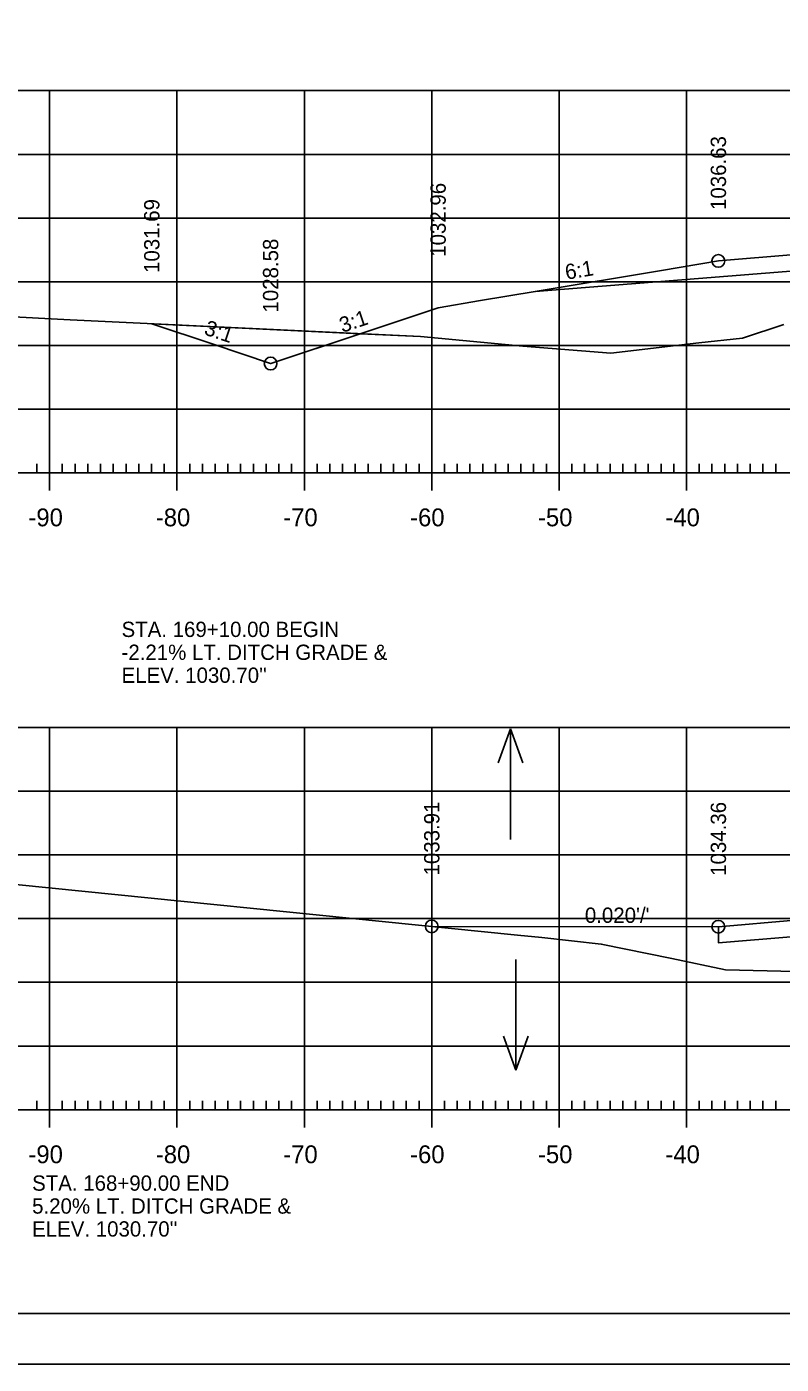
# Model space of a CAD drawing. Extents: x 1322838 to 1324533, y 339903 to 351025.
# Drawn here: x 1323611.9 to 1323671.2, y 346758.5 to 346863.5 of the extents above; entities that cross this region are included whole.
import ezdxf

# ---------------------------------------------------------------- set-up
doc = ezdxf.new("R2010")
doc.units = 0
for name, color, linetype in [('R_Alt Surface', 7, 'Continuous'), ('R_Axis', 7, 'Continuous'), ('R_Axis Annot', 7, 'Continuous'), ('R_Border', 7, 'Continuous'), ('R_Drive', 7, 'Continuous'), ('R_Exist Surface', 7, 'Continuous'), ('R_Fin Surface', 7, 'Continuous'), ('R_Fin Surface Annot', 7, 'Continuous'), ('R_Grid', 7, 'Continuous'), ('R_No Plot', 7, 'Continuous'), ('R_Water Annot', 7, 'Continuous')]:
    doc.layers.add(name, color=color, linetype=linetype)

msp = doc.modelspace()

# ---------------------------------------------------------------- linework, layer by layer
at = {"layer": 'R_Alt Surface'}
for points in [[(1323651.84, 346842.73), (1323672.21, 346844.35), (1323691.71, 346846.03), (1323691.71, 346847.16), (1323703.72, 346848.19), (1323714.96, 346849.15), (1323714.97, 346848.03), (1323735.22, 346849.77), (1323749.44, 346849.52)], [(1323666.22, 346792.86), (1323666.22, 346791.61), (1323672.22, 346792.09), (1323702.78, 346794.74), (1323702.78, 346795.84), (1323703.72, 346795.92), (1323724.82, 346797.74), (1323724.83, 346796.61), (1323735.21, 346797.51), (1323749.44, 346797.26)]]:
    msp.add_lwpolyline(points, dxfattribs=at)
at = {"layer": 'R_Axis'}
for p, q in [((1323613.72, 346827.1), (1323613.72, 346829.9)), ((1323623.72, 346827.1), (1323623.72, 346829.9)), ((1323633.72, 346827.1), (1323633.72, 346829.9)), ((1323643.72, 346827.1), (1323643.72, 346829.9)), ((1323653.72, 346827.1), (1323653.72, 346829.9)), ((1323663.72, 346827.1), (1323663.72, 346829.9)), ((1323612.72, 346828.5), (1323612.72, 346829.2)), ((1323614.72, 346828.5), (1323614.72, 346829.2)), ((1323615.72, 346828.5), (1323615.72, 346829.2)), ((1323616.72, 346828.5), (1323616.72, 346829.2)), ((1323617.72, 346828.5), (1323617.72, 346829.2)), ((1323618.72, 346828.5), (1323618.72, 346829.2)), ((1323619.72, 346828.5), (1323619.72, 346829.2)), ((1323620.72, 346828.5), (1323620.72, 346829.2)), ((1323621.72, 346828.5), (1323621.72, 346829.2)), ((1323622.72, 346828.5), (1323622.72, 346829.2)), ((1323624.72, 346828.5), (1323624.72, 346829.2)), ((1323625.72, 346828.5), (1323625.72, 346829.2)), ((1323626.72, 346828.5), (1323626.72, 346829.2)), ((1323627.72, 346828.5), (1323627.72, 346829.2)), ((1323628.72, 346828.5), (1323628.72, 346829.2)), ((1323629.72, 346828.5), (1323629.72, 346829.2)), ((1323630.72, 346828.5), (1323630.72, 346829.2)), ((1323631.72, 346828.5), (1323631.72, 346829.2)), ((1323632.72, 346828.5), (1323632.72, 346829.2)), ((1323634.72, 346828.5), (1323634.72, 346829.2)), ((1323635.72, 346828.5), (1323635.72, 346829.2)), ((1323636.72, 346828.5), (1323636.72, 346829.2)), ((1323637.72, 346828.5), (1323637.72, 346829.2)), ((1323638.72, 346828.5), (1323638.72, 346829.2)), ((1323639.72, 346828.5), (1323639.72, 346829.2)), ((1323640.72, 346828.5), (1323640.72, 346829.2)), ((1323641.72, 346828.5), (1323641.72, 346829.2)), ((1323642.72, 346828.5), (1323642.72, 346829.2)), ((1323644.72, 346828.5), (1323644.72, 346829.2)), ((1323645.72, 346828.5), (1323645.72, 346829.2)), ((1323646.72, 346828.5), (1323646.72, 346829.2)), ((1323647.72, 346828.5), (1323647.72, 346829.2)), ((1323648.72, 346828.5), (1323648.72, 346829.2)), ((1323649.72, 346828.5), (1323649.72, 346829.2)), ((1323650.72, 346828.5), (1323650.72, 346829.2)), ((1323651.72, 346828.5), (1323651.72, 346829.2)), ((1323652.72, 346828.5), (1323652.72, 346829.2)), ((1323654.72, 346828.5), (1323654.72, 346829.2)), ((1323655.72, 346828.5), (1323655.72, 346829.2)), ((1323656.72, 346828.5), (1323656.72, 346829.2)), ((1323657.72, 346828.5), (1323657.72, 346829.2)), ((1323658.72, 346828.5), (1323658.72, 346829.2)), ((1323659.72, 346828.5), (1323659.72, 346829.2)), ((1323660.72, 346828.5), (1323660.72, 346829.2)), ((1323661.72, 346828.5), (1323661.72, 346829.2)), ((1323662.72, 346828.5), (1323662.72, 346829.2)), ((1323664.72, 346828.5), (1323664.72, 346829.2)), ((1323665.72, 346828.5), (1323665.72, 346829.2)), ((1323666.72, 346828.5), (1323666.72, 346829.2)), ((1323667.72, 346828.5), (1323667.72, 346829.2)), ((1323668.72, 346828.5), (1323668.72, 346829.2)), ((1323669.72, 346828.5), (1323669.72, 346829.2)), ((1323670.72, 346828.5), (1323670.72, 346829.2)), ((1323563.72, 346828.5), (1323843.72, 346828.5)), ((1323613.72, 346777.1), (1323613.72, 346779.9)), ((1323623.72, 346777.1), (1323623.72, 346779.9)), ((1323633.72, 346777.1), (1323633.72, 346779.9)), ((1323643.72, 346777.1), (1323643.72, 346779.9)), ((1323653.72, 346777.1), (1323653.72, 346779.9)), ((1323663.72, 346777.1), (1323663.72, 346779.9)), ((1323563.72, 346778.5), (1323843.72, 346778.5)), ((1323612.72, 346778.5), (1323612.72, 346779.2)), ((1323614.72, 346778.5), (1323614.72, 346779.2)), ((1323615.72, 346778.5), (1323615.72, 346779.2)), ((1323616.72, 346778.5), (1323616.72, 346779.2)), ((1323617.72, 346778.5), (1323617.72, 346779.2)), ((1323618.72, 346778.5), (1323618.72, 346779.2)), ((1323619.72, 346778.5), (1323619.72, 346779.2)), ((1323620.72, 346778.5), (1323620.72, 346779.2)), ((1323621.72, 346778.5), (1323621.72, 346779.2)), ((1323622.72, 346778.5), (1323622.72, 346779.2)), ((1323624.72, 346778.5), (1323624.72, 346779.2)), ((1323625.72, 346778.5), (1323625.72, 346779.2)), ((1323626.72, 346778.5), (1323626.72, 346779.2)), ((1323627.72, 346778.5), (1323627.72, 346779.2)), ((1323628.72, 346778.5), (1323628.72, 346779.2)), ((1323629.72, 346778.5), (1323629.72, 346779.2)), ((1323630.72, 346778.5), (1323630.72, 346779.2)), ((1323631.72, 346778.5), (1323631.72, 346779.2)), ((1323632.72, 346778.5), (1323632.72, 346779.2)), ((1323634.72, 346778.5), (1323634.72, 346779.2)), ((1323635.72, 346778.5), (1323635.72, 346779.2)), ((1323636.72, 346778.5), (1323636.72, 346779.2)), ((1323637.72, 346778.5), (1323637.72, 346779.2)), ((1323638.72, 346778.5), (1323638.72, 346779.2)), ((1323639.72, 346778.5), (1323639.72, 346779.2)), ((1323640.72, 346778.5), (1323640.72, 346779.2)), ((1323641.72, 346778.5), (1323641.72, 346779.2)), ((1323642.72, 346778.5), (1323642.72, 346779.2)), ((1323644.72, 346778.5), (1323644.72, 346779.2)), ((1323645.72, 346778.5), (1323645.72, 346779.2)), ((1323646.72, 346778.5), (1323646.72, 346779.2)), ((1323647.72, 346778.5), (1323647.72, 346779.2)), ((1323648.72, 346778.5), (1323648.72, 346779.2)), ((1323649.72, 346778.5), (1323649.72, 346779.2)), ((1323650.72, 346778.5), (1323650.72, 346779.2)), ((1323651.72, 346778.5), (1323651.72, 346779.2)), ((1323652.72, 346778.5), (1323652.72, 346779.2)), ((1323654.72, 346778.5), (1323654.72, 346779.2)), ((1323655.72, 346778.5), (1323655.72, 346779.2)), ((1323656.72, 346778.5), (1323656.72, 346779.2)), ((1323657.72, 346778.5), (1323657.72, 346779.2)), ((1323658.72, 346778.5), (1323658.72, 346779.2)), ((1323659.72, 346778.5), (1323659.72, 346779.2)), ((1323660.72, 346778.5), (1323660.72, 346779.2)), ((1323661.72, 346778.5), (1323661.72, 346779.2)), ((1323662.72, 346778.5), (1323662.72, 346779.2)), ((1323664.72, 346778.5), (1323664.72, 346779.2)), ((1323665.72, 346778.5), (1323665.72, 346779.2)), ((1323666.72, 346778.5), (1323666.72, 346779.2)), ((1323667.72, 346778.5), (1323667.72, 346779.2)), ((1323668.72, 346778.5), (1323668.72, 346779.2)), ((1323669.72, 346778.5), (1323669.72, 346779.2)), ((1323670.72, 346778.5), (1323670.72, 346779.2))]:
    msp.add_line(p, q, dxfattribs=at)
at = {"layer": 'R_Border'}
msp.add_line((1323861.9, 346762.5), (1323545.72, 346762.5), dxfattribs=at)
at = {"layer": 'R_Exist Surface'}
for points in [[(1323571.77, 346842.81), (1323615.34, 346840.5), (1323642.85, 346839.2), (1323650.88, 346838.43), (1323657.78, 346837.88), (1323664.68, 346838.71), (1323668.12, 346839.06), (1323671.36, 346840.15)], [(1323605.87, 346796.71), (1323650.45, 346792.21), (1323652.35, 346792.03), (1323657.03, 346791.5), (1323662.58, 346790.36), (1323666.79, 346789.47), (1323672.23, 346789.35), (1323677.54, 346789.12), (1323682.52, 346790.06), (1323688.22, 346791.17), (1323692.36, 346791.71), (1323698.3, 346792.5), (1323699.79, 346792.74), (1323700.53, 346792.87), (1323704.4, 346793.22), (1323713.78, 346794.09), (1323717.19, 346794.31), (1323726.26, 346794.89), (1323727.29, 346794.91), (1323729.94, 346794.93), (1323732.95, 346794.39), (1323740.14, 346793.06), (1323746.75, 346792.11), (1323760.52, 346790.19)]]:
    msp.add_lwpolyline(points, dxfattribs=at)
at = {"layer": 'R_Fin Surface'}
for points in [[(1323621.74, 346840.19), (1323626.56, 346838.59), (1323631.07, 346837.08), (1323631.08, 346837.08), (1323638.97, 346839.71), (1323644.22, 346841.46), (1323647.54, 346842.02), (1323651.84, 346842.73), (1323661.76, 346844.39), (1323666.22, 346845.13), (1323672.21, 346845.65), (1323672.88, 346845.7), (1323674.22, 346845.82), (1323701.23, 346848.14), (1323703.72, 346848.36), (1323706.6, 346848.6), (1323733.21, 346850.89), (1323735.22, 346851.06), (1323741.22, 346851.58), (1323742.5, 346851.26), (1323749.44, 346849.52), (1323761.34, 346846.55)], [(1323643.72, 346792.89), (1323666.22, 346792.86), (1323672.22, 346793.38), (1323673.45, 346793.49), (1323674.22, 346793.55), (1323703.71, 346796.09), (1323703.72, 346796.09), (1323733.21, 346798.63), (1323733.22, 346798.63), (1323733.97, 346798.69), (1323735.22, 346798.8), (1323741.22, 346799.31), (1323749.44, 346797.26), (1323763.22, 346793.81), (1323788.93, 346785.24), (1323788.93, 346785.24), (1323789.09, 346785.29), (1323789.22, 346785.34)]]:
    msp.add_lwpolyline(points, dxfattribs=at)
at = {"layer": 'R_Grid'}
for p, q in [((1323563.72, 346858.5), (1323843.72, 346858.5)), ((1323613.72, 346828.5), (1323613.72, 346858.5)), ((1323623.72, 346828.5), (1323623.72, 346858.5)), ((1323633.72, 346828.5), (1323633.72, 346858.5)), ((1323643.72, 346828.5), (1323643.72, 346858.5)), ((1323653.72, 346828.5), (1323653.72, 346858.5)), ((1323663.72, 346828.5), (1323663.72, 346858.5)), ((1323563.72, 346853.5), (1323843.72, 346853.5)), ((1323563.72, 346848.5), (1323843.72, 346848.5)), ((1323563.72, 346843.5), (1323843.72, 346843.5)), ((1323563.72, 346838.5), (1323843.72, 346838.5)), ((1323563.72, 346833.5), (1323843.72, 346833.5)), ((1323563.72, 346828.5), (1323843.72, 346828.5)), ((1323563.72, 346808.5), (1323843.72, 346808.5)), ((1323613.72, 346778.5), (1323613.72, 346808.5)), ((1323623.72, 346778.5), (1323623.72, 346808.5)), ((1323633.72, 346778.5), (1323633.72, 346808.5)), ((1323643.72, 346778.5), (1323643.72, 346808.5)), ((1323653.72, 346778.5), (1323653.72, 346808.5)), ((1323663.72, 346778.5), (1323663.72, 346808.5)), ((1323563.72, 346803.5), (1323843.72, 346803.5)), ((1323563.72, 346798.5), (1323843.72, 346798.5)), ((1323563.72, 346793.5), (1323843.72, 346793.5)), ((1323563.72, 346788.5), (1323843.72, 346788.5)), ((1323563.72, 346783.5), (1323843.72, 346783.5)), ((1323563.72, 346778.5), (1323843.72, 346778.5))]:
    msp.add_line(p, q, dxfattribs=at)
at = {"layer": 'R_No Plot'}
for p, q in [((1323666.22, 346792.86), (1323643.72, 346792.89)), ((1323533.31, 346758.52), (1323866.65, 346758.52))]:
    msp.add_line(p, q, dxfattribs=at)
for points in [[(1323533.31, 346971.86), (1323866.65, 346971.86), (1323866.65, 346758.52), (1323533.31, 346758.52)], [(1323779.64, 346967.96), (1323799.26, 346967.96), (1323799.26, 346958.08), (1323815.37, 346958.08), (1323838.57, 346958.08), (1323838.57, 346925.41), (1323861.77, 346925.41), (1323861.9, 346762.5), (1323545.72, 346762.5), (1323545.72, 346967.96)], [(1323621.74, 346840.19), (1323638.09, 346839.42), (1323631.08, 346837.08), (1323631.07, 346837.08), (1323626.56, 346838.59)]]:
    msp.add_lwpolyline(points, close=True, dxfattribs=at)
msp.add_lwpolyline([(1323672.21, 346844.35), (1323651.84, 346842.73), (1323647.54, 346842.02), (1323644.22, 346841.46), (1323638.97, 346839.71), (1323638.09, 346839.42), (1323642.85, 346839.2), (1323650.88, 346838.43), (1323657.78, 346837.88), (1323664.68, 346838.71), (1323668.12, 346839.06), (1323671.36, 346840.15)], dxfattribs=at)
for centre in [(1323666.22, 346845.13), (1323631.07, 346837.08), (1323643.72, 346792.89), (1323666.22, 346792.86)]:
    msp.add_circle(centre, 0.5, dxfattribs=at)
at = {"layer": 'R_Water Annot'}
for p, q in [((1323649.91, 346808.39), (1323648.94, 346805.73)), ((1323649.91, 346799.7), (1323649.91, 346808.39)), ((1323649.91, 346808.39), (1323650.88, 346805.73)), ((1323650.32, 346790.3), (1323650.32, 346781.61)), ((1323650.32, 346781.61), (1323649.35, 346784.27)), ((1323650.32, 346781.61), (1323651.28, 346784.27))]:
    msp.add_line(p, q, dxfattribs=at)

# ---------------------------------------------------------------- texts
at = {"layer": 'R_Axis Annot'}
for s, p in [('-90', (1323612.06, 346824.3)), ('-80', (1323622.06, 346824.3)), ('-70', (1323632.06, 346824.3)), ('-60', (1323642.02, 346824.3)), ('-50', (1323652.06, 346824.3)), ('-40', (1323662.06, 346824.3)), ('-90', (1323612.06, 346774.3)), ('-80', (1323622.06, 346774.3)), ('-70', (1323632.06, 346774.3)), ('-60', (1323642.02, 346774.3)), ('-50', (1323652.06, 346774.3)), ('-40', (1323662.06, 346774.3))]:
    msp.add_text(s, height=1.4, dxfattribs=at).set_placement(p)
at = {"layer": 'R_Drive'}
for s, p in [('STA. 169+10.00 BEGIN', (1323619.37, 346815.61)), ('-2.21% LT. DITCH GRADE &', (1323619.37, 346813.81)), ("ELEV. 1030.70''", (1323619.37, 346812.01)), ('STA. 168+90.00 END ', (1323612.35, 346772.14)), ('5.20% LT. DITCH GRADE &', (1323612.35, 346770.34)), ("ELEV. 1030.70''", (1323612.35, 346768.54))]:
    msp.add_text(s, height=1.2, dxfattribs=at).set_placement(p)
at = {"layer": 'R_Fin Surface Annot'}
for s, rotation, p in [('1036.63', 90, (1323666.82, 346849.13)), ('1032.96', 90, (1323644.82, 346845.46)), ('1031.69', 90, (1323622.34, 346844.19)), ('1028.58', 90, (1323631.67, 346841.08)), ('6:1', 9.4631, (1323654.29, 346843.65)), ('3:1', 341.5632, (1323625.78, 346839.38)), ('3:1', 18.4369, (1323636.7, 346839.48)), ('1033.91', 90, (1323644.32, 346796.89)), ('1034.36', 90, (1323666.82, 346796.86)), ("0.020'/'", 359.934, (1323655.74, 346793.17))]:
    msp.add_text(s, height=1.2, rotation=rotation, dxfattribs=at).set_placement(p)

doc.saveas('drawing.dxf')
